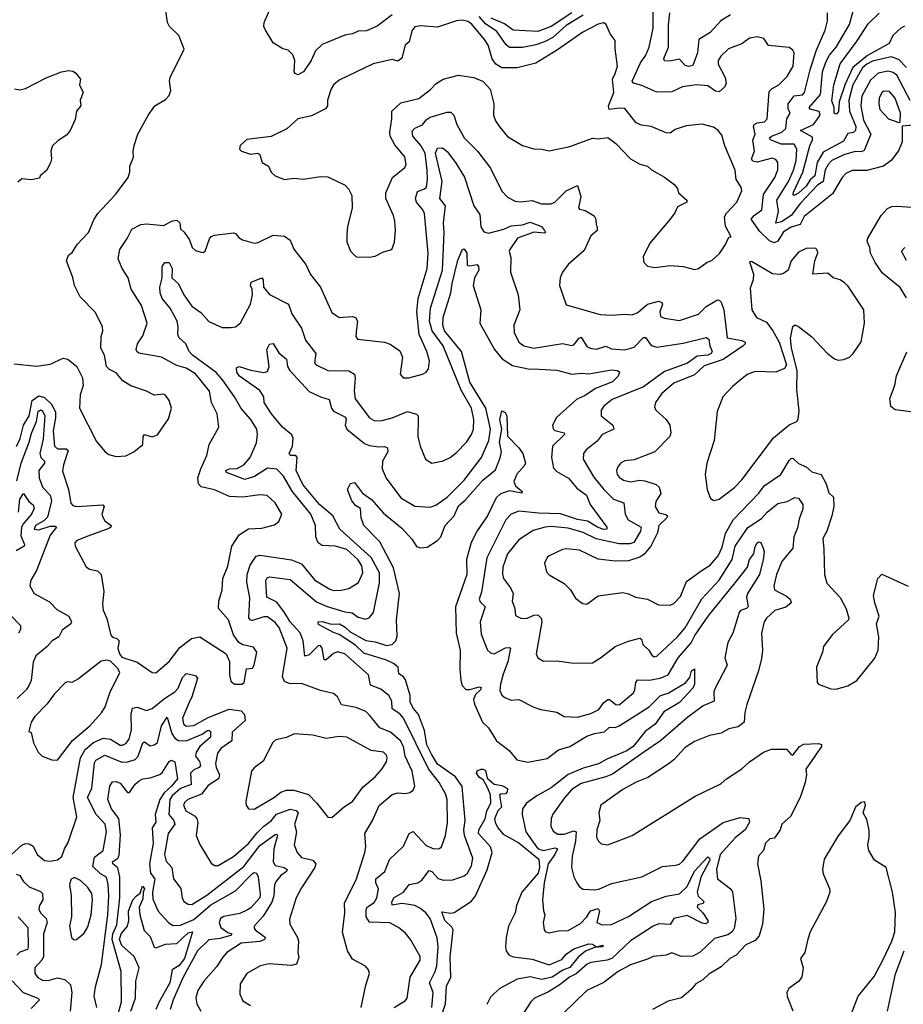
# Model space of a CAD drawing. Extents: x 1245432 to 1420865, y 606325 to 671314.
# Tile 320 of 382: x 1382554 to 1387229, y 652762 to 657970. Entities that reach past the tile are written whole.
import ezdxf

# ---------------------------------------------------------------- set-up
doc = ezdxf.new("R2010")
doc.units = 0

msp = doc.modelspace()

# ---------------------------------------------------------------- linework, layer by layer
at = {"layer": '0CON20XD'}
for points in [[(1382525, 656150), (1382645, 656137.5), (1382715, 656148.2), (1382785, 656180), (1382808.8, 656175), (1382856.9, 656135), (1382886, 656075), (1382889.2, 656035), (1382873.6, 655985), (1382870.6, 655915), (1382959.8, 655739.8), (1383005.8, 655685), (1383025, 655670.8), (1383065, 655658.8), (1383115, 655664), (1383157.5, 655685), (1383205, 655722.5), (1383206.7, 655765), (1383214, 655776), (1383255, 655762.9), (1383283.3, 655775), (1383341.3, 655858.7), (1383358, 655915), (1383345.6, 655955.6), (1383325, 655983.8), (1383315, 655988.8), (1383265, 655984), (1383225, 656005.6), (1383142.9, 656032.9), (1383099.5, 656059.5), (1383065, 656102.5), (1383029.1, 656119.1), (1383014, 656135), (1383002.5, 656195), (1382983, 656233), (1382986, 656295), (1382994.3, 656325), (1382991.4, 656345), (1382955, 656421.2), (1382874.3, 656504.3), (1382844, 656565), (1382835.7, 656605.7), (1382802.5, 656695), (1382812.9, 656725), (1382831.1, 656738.9), (1382858.9, 656781.1), (1382917.8, 656845), (1382948.8, 656915), (1382966.7, 656945), (1383061.2, 657045), (1383127.5, 657135), (1383136.7, 657165), (1383137.5, 657195), (1383156.4, 657243.6), (1383153.8, 657275), (1383160, 657305), (1383180, 657365), (1383235, 657466.7), (1383268.8, 657515), (1383325, 657548), (1383345, 657570), (1383354.2, 657595.8), (1383347.1, 657645), (1383350, 657665), (1383423.8, 657815), (1383396.1, 657886.1), (1383346.7, 657935), (1383336.2, 657955), (1383320, 658065)], [(1384525, 657996.5), (1384444.5, 657935.5), (1384388.1, 657911.9), (1384345, 657910.4), (1384314.5, 657895.5), (1384275, 657889.1), (1384155, 657838.2), (1384118.8, 657805), (1384096, 657755), (1384055.2, 657694.8), (1384025, 657678.6), (1384011.2, 657685), (1384005.8, 657695), (1384010.4, 657755), (1383998.5, 657785), (1383975, 657808.9), (1383946.7, 657816.7), (1383895, 657848), (1383854.4, 657914.4), (1383846.2, 657935), (1383847.5, 657955), (1383876.9, 658025)], [(1385535.1, 657994.9), (1385445, 657939.9), (1385375, 657876.3), (1385335, 657854.1), (1385285, 657836.7), (1385215, 657823.8), (1385145, 657822.8), (1385128.1, 657838.1), (1385078.5, 657908.5), (1385019.1, 657949.1), (1384985, 657987.3)], [(1385475, 658007.1), (1385365, 657934.9), (1385295, 657907.7), (1385165, 657915.2), (1385118.5, 657948.5), (1385049.1, 657979.1)], [(1387285, 657411.8), (1387222.3, 657407.7), (1387222.9, 657325), (1387203.3, 657276.8), (1387164.5, 657225), (1387123.8, 657195), (1387036.7, 657173.3), (1386957.4, 657172.6), (1386925, 657157.3), (1386905.4, 657135), (1386855, 657048.9), (1386705, 656928.9), (1386683.2, 656886.8), (1386635, 656873), (1386595, 656847.5), (1386565, 656798), (1386545, 656790.5), (1386521.2, 656801.2), (1386470.5, 656850.5), (1386424.6, 656915), (1386440.4, 656935), (1386479.7, 656965), (1386489.2, 657045), (1386550, 657135), (1386565, 657176.7), (1386564.6, 657214.6), (1386555, 657230), (1386535, 657237.1), (1386456.5, 657216.5), (1386432.2, 657222.2), (1386426.1, 657235), (1386442, 657275), (1386433.4, 657333.4), (1386444.4, 657365), (1386436, 657405), (1386439.6, 657415), (1386456, 657424), (1386495, 657429.6), (1386509.2, 657445), (1386519.4, 657590.6), (1386535, 657605.9), (1386571.1, 657625), (1386615, 657670.6), (1386645.4, 657725), (1386650.8, 657795), (1386645, 657808.8), (1386625, 657822.5), (1386515, 657834.2), (1386490.3, 657870.3), (1386455, 657878.9), (1386415, 657871.9), (1386375, 657842.2), (1386304.7, 657815.3), (1386263.3, 657776.7), (1386250, 657755), (1386249.6, 657735), (1386286.7, 657665), (1386292, 657635), (1386284.5, 657615), (1386255, 657588.2), (1386235, 657592.1), (1386195, 657620), (1386135, 657625.8), (1386061.2, 657615), (1386005, 657589.2), (1385925, 657587.7), (1385845, 657622.6), (1385800.8, 657635), (1385794.8, 657645.2), (1385838.1, 657741.9), (1385866.8, 657783.2), (1385884.7, 657825), (1385905.8, 657925), (1385905.3, 658034.7)], [(1386315, 657996.3), (1386263.9, 657965), (1386207.8, 657902.2), (1386147.3, 657865), (1386140, 657795), (1386115, 657727.8), (1386095, 657723.2), (1386075, 657727.5), (1386045, 657761.1), (1385991.4, 657751.4), (1385965, 657752.2), (1385961.1, 657765), (1385986.9, 657825), (1385986.2, 657943.9), (1385993.1, 658006.9)], [(1386618.9, 657498.9), (1386619.2, 657525), (1386652.3, 657567.7), (1386695, 657573.2), (1386706.3, 657585), (1386735.6, 657705), (1386768.1, 657805), (1386815.8, 657915), (1386828.2, 657965), (1386827.2, 658007.2)], [(1387245, 657717.1), (1387205, 657759.8), (1387165, 657773.1), (1387065, 657751.6), (1387035, 657735.6), (1387012.9, 657715), (1386961.8, 657625), (1386941.3, 657545), (1386945, 657487.1), (1386976.9, 657405), (1386975.7, 657384.3), (1386965, 657373.8), (1386935, 657368.9), (1386912.3, 657327.7), (1386805, 657270.3), (1386773.8, 657215), (1386760.4, 657145), (1386736.7, 657123.2), (1386715, 657089.2), (1386675, 657052.2), (1386650.5, 657040.5), (1386645.6, 657045.6), (1386648.2, 657058.2), (1386696.7, 657163.3), (1386733.9, 657303.9), (1386748.5, 657335), (1386748.6, 657348.6), (1386685.8, 657385), (1386752.9, 657415), (1386789.4, 657465), (1386784.5, 657485), (1386736.7, 657496.8), (1386730, 657505), (1386790.9, 657575), (1386801.6, 657695), (1386818.3, 657745), (1386837.9, 657782.1), (1386873.4, 657825), (1386943.8, 657945), (1386969.6, 658035)], [(1387235, 657936.6), (1387215, 657925.2), (1387173.4, 657886.6), (1387153.8, 657845), (1387038.9, 657781.1), (1386962.4, 657717.6), (1386921.1, 657628.9), (1386890.2, 657535), (1386885.2, 657484.8), (1386875, 657470), (1386863.1, 657475), (1386862.8, 657505), (1386851.5, 657541.5), (1386861.5, 657625), (1386895, 657736.4), (1386985, 657858.2), (1387042.1, 657947.9), (1387100.7, 658005)], [(1386125, 656649.4), (1386145, 656654.4), (1386191.7, 656688.3), (1386215, 656695.8), (1386256.3, 656733.7), (1386288.3, 656781.7), (1386305, 656820), (1386317.5, 656822.5), (1386287.9, 656877.9), (1386282.4, 656927.6), (1386292.7, 656947.3), (1386348.1, 657005), (1386374.4, 657065), (1386371.4, 657085), (1386345.3, 657125.3), (1386339.1, 657175), (1386285, 657302.5), (1386269.1, 657359.1), (1386250, 657385), (1386225, 657402.5), (1386165, 657418.1), (1386080.9, 657409.1), (1386021.4, 657388.6), (1385995, 657370.8), (1385975, 657371.4), (1385895, 657405.6), (1385843.2, 657413.2), (1385815, 657424.3), (1385755, 657500), (1385725, 657502.3), (1385672.5, 657495), (1385670, 657515), (1385697, 657585), (1385690.3, 657655), (1385705, 657685.8), (1385716.7, 657725), (1385703.9, 657816.1), (1385705, 657860), (1385678.8, 657895), (1385656.2, 657945), (1385642.9, 657952.9), (1385615, 657947.5), (1385534.2, 657905), (1385399.1, 657810.9), (1385285, 657740.3), (1385186.7, 657715), (1385105, 657716), (1385073.5, 657735), (1385053.3, 657763.3), (1385031.8, 657835), (1385013.8, 657865), (1384945, 657947.6), (1384925, 657961.1), (1384895, 657967.8), (1384864.2, 657965), (1384765, 657930.5), (1384675, 657938.2), (1384645, 657931.9), (1384628, 657912), (1384615, 657853.8), (1384594, 657835), (1384575, 657767.5), (1384555, 657751.2), (1384525, 657760), (1384425, 657736.4), (1384245, 657650), (1384215, 657625.5), (1384201.3, 657605), (1384182.2, 657545), (1384182.5, 657515), (1384171.7, 657498.3), (1384097.4, 657462.6), (1384025, 657445.7), (1383966.6, 657393.4), (1383885, 657352), (1383755, 657336.7), (1383720, 657305), (1383716.7, 657285), (1383727.5, 657275), (1383775, 657258.6), (1383813.6, 657263.6), (1383825, 657257.5), (1383837.5, 657215), (1383871.2, 657195), (1383885, 657163.3), (1383905, 657143.8), (1383955, 657125.8), (1384005, 657132.5), (1384055, 657127.1), (1384145, 657140), (1384185, 657138.6), (1384275.4, 657095.4), (1384294.2, 657075), (1384311.1, 657041.1), (1384313.3, 656975), (1384288.5, 656875), (1384284.4, 656834.4), (1384285.7, 656795), (1384305, 656746.7), (1384335, 656716.7), (1384405, 656713.8), (1384435, 656718.8), (1384478.3, 656741.7), (1384522.5, 656755), (1384537.3, 656792.7), (1384541.9, 656855), (1384538.1, 656905), (1384531.9, 656935), (1384492, 657025), (1384491.2, 657055), (1384525.6, 657135), (1384592.1, 657187.9), (1384598.1, 657205), (1384592.5, 657245), (1384538.1, 657308.1), (1384514.5, 657355), (1384511.5, 657375), (1384523.6, 657445), (1384523.7, 657486.3), (1384570.1, 657529.9), (1384665, 657552.7), (1384728.1, 657601.9), (1384756.9, 657633.1), (1384793.8, 657656.2), (1384875, 657677.1), (1384955, 657664.4), (1385004.5, 657644.5), (1385042.7, 657602.7), (1385062.2, 657525), (1385060, 657465), (1385071.5, 657435), (1385095, 657401.4), (1385135, 657353.1), (1385215, 657305.6), (1385275, 657288), (1385316.1, 657286.1), (1385355, 657276.2), (1385465, 657299.6), (1385585, 657343.8), (1385615, 657340), (1385665, 657346.5), (1385708, 657315), (1385785, 657234), (1385835, 657206.7), (1385875, 657196.2), (1385895.8, 657175.8), (1385965, 657137.5), (1386015, 657100.8), (1386035, 657076.7), (1386040, 657055), (1386082.9, 657015), (1386084.2, 657005), (1386035, 656981.2), (1386020.9, 656949.1), (1385996, 656915), (1385887.5, 656787.5), (1385852.5, 656715), (1385855.8, 656685.8), (1385875, 656666.2), (1385915, 656660), (1385995, 656670.6), (1386065, 656664.3), (1386125, 656649.4)], [(1382527.5, 657605), (1382555, 657600), (1382585, 657605.8), (1382695, 657662.9), (1382775, 657694), (1382815, 657700.8), (1382835, 657698), (1382849.7, 657689.7), (1382876.7, 657655), (1382870, 657625), (1382890, 657585), (1382873.3, 657545), (1382877.5, 657515), (1382854.4, 657485.6), (1382847, 657443), (1382821.2, 657385), (1382801.2, 657358.8), (1382758.1, 657331.9), (1382727.3, 657302.7), (1382719.2, 657275), (1382722.5, 657235), (1382716.6, 657213.4), (1382696.6, 657173.4), (1382662.5, 657145), (1382658.3, 657131.7), (1382615, 657123.3), (1382565, 657128), (1382545, 657111.2)], [(1387265, 657543.5), (1387195, 657677.5), (1387175, 657690.5), (1387147.5, 657697.5), (1387095, 657687.1), (1387055, 657650.4), (1387010, 657565), (1387004.2, 657515), (1387019, 657439), (1387057.1, 657365), (1387021.3, 657278.7), (1387005, 657272), (1386975, 657272.9), (1386915, 657255.8), (1386850.3, 657225), (1386830.5, 657205), (1386815, 657175.5), (1386804.4, 657115), (1386775, 657094.8), (1386685, 656999.7), (1386635.7, 656934.3), (1386585, 656900.2), (1386555, 656894.1), (1386568.8, 656955), (1386559.8, 657015), (1386621.2, 657115), (1386647.9, 657175), (1386662.4, 657225), (1386665.9, 657285), (1386652.3, 657312.3), (1386582.7, 657312.7), (1386526.7, 657335), (1386520.4, 657345), (1386531.8, 657355), (1386586.3, 657375), (1386606.6, 657395), (1386612.7, 657445), (1386630.3, 657475), (1386618.9, 657498.9)], [(1387205, 657426.2), (1387211.7, 657428.3), (1387214, 657475), (1387186.4, 657555), (1387155, 657589.6), (1387125, 657592.7), (1387114.7, 657585), (1387101.8, 657555), (1387098.8, 657525), (1387105.3, 657495.3), (1387150, 657445), (1387205, 657426.2)], [(1382537.3, 655712.7), (1382556.6, 655755), (1382574, 655825), (1382603.9, 655875), (1382620.7, 655955), (1382655, 655981.2), (1382685, 655972.4), (1382725, 655934.6), (1382743, 655895), (1382744.4, 655865), (1382731.2, 655795), (1382739.1, 655715), (1382755, 655700.8), (1382800.7, 655700.7), (1382811.3, 655691.3), (1382785.3, 655615), (1382781.2, 655581.2), (1382812, 655485), (1382825, 655412.2), (1382835, 655399.6), (1382855, 655394.7), (1382994.4, 655404.4), (1383000.6, 655395), (1382989.5, 655355), (1382991.4, 655341.4), (1383005, 655320), (1383038.2, 655295), (1383035.5, 655285), (1383025, 655279.6), (1382915, 655237.6), (1382855.6, 655215), (1382846.7, 655203.3), (1382847.1, 655185), (1382906.2, 655076.2), (1382924.2, 655064.2), (1382965, 655054.4), (1382984.7, 655034.7), (1382998.9, 654945), (1382992.1, 654882.1), (1382995, 654847.5), (1383015, 654803.3), (1383036.2, 654715), (1383045, 654703.3), (1383067.7, 654697.7), (1383080, 654685), (1383072.5, 654645), (1383082.2, 654615), (1383095, 654598.1), (1383175, 654571.1), (1383255, 654517.1), (1383275, 654514.4), (1383345, 654574.6), (1383401.5, 654648.5), (1383463.6, 654696.4), (1383506.7, 654705), (1383646.6, 654616.6), (1383664.5, 654575.5), (1383664, 654505), (1383670.5, 654470.5), (1383690, 654455), (1383730, 654455), (1383742.5, 654465), (1383754.2, 654535.8), (1383785, 654540), (1383794.2, 654555.8), (1383808.6, 654625), (1383791.2, 654651.2), (1383735, 654662.5), (1383712.9, 654675), (1383685.6, 654715.6), (1383659.5, 654795), (1383606, 654855), (1383607.6, 654895), (1383626.2, 654955), (1383629.6, 655015), (1383655, 655078.8), (1383676.2, 655185), (1383714.7, 655245.3), (1383765, 655276.2), (1383835, 655280), (1383902.6, 655297.4), (1383924.5, 655315.5), (1383940.6, 655355), (1383906.5, 655415), (1383862.8, 655452.8), (1383825, 655457.3), (1383735.4, 655444.6), (1383665, 655448.2), (1383585, 655483.3), (1383515, 655498.5), (1383499.5, 655515), (1383497.3, 655547.3), (1383511.9, 655595), (1383544.5, 655665.5), (1383557.2, 655722.8), (1383607.5, 655815), (1383599.2, 655885), (1383569.6, 655945), (1383557.5, 656005), (1383485, 656096.9), (1383435, 656126.2), (1383385, 656141.1), (1383303.8, 656185), (1383185, 656206.4), (1383173.5, 656215), (1383170, 656225), (1383177.5, 656255), (1383205, 656298.6), (1383229.2, 656365), (1383197.9, 656457.9), (1383144.5, 656545), (1383127.7, 656605), (1383096.5, 656655), (1383075.5, 656705), (1383084.5, 656755), (1383123.3, 656813.3), (1383148.1, 656861.9), (1383195, 656887.6), (1383225, 656891.1), (1383315, 656882.1), (1383363.1, 656906.9), (1383385, 656910), (1383401.6, 656895), (1383405, 656863.3), (1383425, 656846.2), (1383452.9, 656805), (1383466.9, 656765), (1383485, 656750), (1383515, 656740), (1383525, 656738.8), (1383535, 656746.2), (1383558.1, 656811.9), (1383567, 656823), (1383585, 656830), (1383685, 656842.5), (1383695, 656840), (1383715.6, 656815.6), (1383733.3, 656805), (1383795, 656787.8), (1383815, 656791.4), (1383895, 656830.5), (1383954.4, 656824.4), (1383985, 656803.3), (1384005, 656756.7), (1384067.5, 656675), (1384091.8, 656621.8), (1384146, 656556), (1384205, 656422), (1384245, 656394.3), (1384315, 656400.8), (1384330, 656395), (1384340.8, 656375), (1384335.5, 656334.5), (1384332.5, 656295), (1384341.1, 656281.1), (1384483.7, 656263.7), (1384513.4, 656253.4), (1384565, 656218.8), (1384579.2, 656185), (1384566.2, 656095), (1384583.3, 656075), (1384612.5, 656075), (1384685.5, 656094.5), (1384704, 656105), (1384716.2, 656123.8), (1384721.5, 656165), (1384708.5, 656215), (1384668, 656305), (1384655.9, 656425), (1384661.5, 656495), (1384709.8, 656655), (1384715.7, 656735), (1384695.8, 656945), (1384687.6, 656965), (1384653.2, 657005), (1384648.4, 657025), (1384658, 657062), (1384695.2, 657074.8), (1384705.9, 657085), (1384712.3, 657125), (1384709, 657175), (1384699, 657265), (1384675.9, 657305), (1384633.8, 657355), (1384630.1, 657379.9), (1384645, 657397.1), (1384685.2, 657414.8), (1384705, 657440.3), (1384725, 657454.2), (1384815, 657481.3), (1384835, 657481.8), (1384850.7, 657465), (1384866.2, 657415), (1384905, 657345.6), (1384976.5, 657275), (1385045, 657184.4), (1385105, 657064), (1385135, 657030.8), (1385175, 657010), (1385205, 657006.9), (1385265, 657013.3), (1385315, 656996.5), (1385365, 656996.7), (1385385.7, 657005), (1385445, 657064.6), (1385505, 657092.5), (1385522.1, 657035), (1385510.6, 656975), (1385515, 656968), (1385545, 656961.2), (1385593, 656933), (1385602.5, 656915), (1385603.3, 656885), (1385610, 656875), (1385610, 656855), (1385575, 656827.5), (1385541.3, 656748.7), (1385456.2, 656675), (1385426, 656635), (1385413.9, 656603.9), (1385410.8, 656565), (1385445, 656462.5), (1385625, 656410.5), (1385685, 656407.8), (1385755, 656413.3), (1385795, 656408.6), (1385825, 656421.1), (1385875, 656465.9), (1385935, 656480.6), (1385951.9, 656475), (1385954.6, 656465), (1385941.5, 656425), (1385945, 656400), (1385965, 656391.5), (1386045, 656379.6), (1386145, 656412), (1386186.2, 656453.8), (1386245, 656487.9), (1386255, 656487.5), (1386265, 656475.7), (1386279, 656435), (1386296.9, 656286.9), (1386373.9, 656273.9), (1386391.9, 656265), (1386392.5, 656255), (1386381.8, 656245), (1386275, 656172.6), (1386175, 656138.6), (1386125, 656092.5), (1386015, 656047.6), (1385949.5, 655990.5), (1385917.1, 655945), (1385912.3, 655922.3), (1385918.8, 655905), (1385973.8, 655855), (1385994, 655825), (1385998.1, 655785), (1385992.9, 655765), (1385913.8, 655685), (1385805, 655642.1), (1385755, 655637.3), (1385733.1, 655625), (1385718.5, 655605), (1385712.2, 655585), (1385715.6, 655565), (1385725, 655551.1), (1385749.2, 655535), (1385785, 655526.2), (1385835, 655534.7), (1385861.2, 655531.2), (1385921.3, 655511.3), (1385937.8, 655497.8), (1385946, 655464), (1385918.8, 655421.2), (1385916.2, 655395), (1385935, 655362.1), (1385972.6, 655352.6), (1385981.5, 655345), (1385978, 655335), (1385935.9, 655295), (1385928.9, 655255), (1385894, 655186), (1385857.2, 655142.8), (1385835, 655127.9), (1385775, 655107.9), (1385705, 655106.2), (1385615, 655117.1), (1385515, 655164.4), (1385449.1, 655170.9), (1385425, 655166.9), (1385355.5, 655134.5), (1385344, 655125), (1385330, 655095), (1385340.3, 655050.3), (1385355, 655034), (1385435, 654988), (1385468, 654955), (1385495, 654910), (1385532.3, 654882.3), (1385555, 654878.8), (1385615, 654922), (1385745, 654940), (1385775, 654934), (1385812.5, 654915), (1385875, 654905.6), (1385934.5, 654874.5), (1385995, 654873.3), (1386015, 654882.9), (1386050.3, 654919.7), (1386081.4, 654998.6), (1386165, 655058.4)], [(1384361.5, 652745), (1384385, 652862.5), (1384404.3, 652925), (1384399.4, 652945), (1384383.5, 652963.5), (1384315, 653000.8), (1384288.2, 653045), (1384262.8, 653142.8), (1384274.1, 653245.9), (1384273.1, 653296.9), (1384335.9, 653425), (1384380, 653565), (1384385.3, 653595), (1384380.3, 653665), (1384421.1, 653735), (1384455.8, 653814.2), (1384525, 653872.5), (1384555, 653880.9), (1384595, 653877.5), (1384617.8, 653882.2), (1384635.8, 653894.2), (1384644.5, 653915.5), (1384630.2, 653995), (1384593.8, 654073.8), (1384584.9, 654124.9), (1384569.2, 654155), (1384515, 654202.2), (1384460, 654225), (1384405, 654292.1), (1384385, 654310.5), (1384335, 654331.8), (1384256.8, 654346.8), (1384235, 654388.8), (1384215, 654405.8), (1384145, 654421.1), (1384045, 654458.1), (1383985, 654457.1), (1383955, 654469.6), (1383944.8, 654495), (1383968.6, 654645), (1383926.9, 654755), (1383905, 654781.6), (1383865, 654811.4), (1383845, 654811), (1383785, 654792.5), (1383775, 654794.6), (1383766.2, 654806.2), (1383771.7, 654911.7), (1383755.3, 654995), (1383757.5, 655035), (1383772.7, 655085), (1383805, 655132.9), (1383825, 655137.3), (1383992.9, 655112.9), (1384045, 655092.5), (1384083.4, 655043.4), (1384116.2, 655005), (1384195, 654957.3), (1384215, 654950.3), (1384255, 654952.2), (1384295, 654961.1), (1384346.2, 654993.8), (1384370.3, 655045), (1384365, 655081.9), (1384343.3, 655115), (1384285, 655166.9), (1384225, 655184.8), (1384155, 655189.7), (1384133.7, 655203.7), (1384120.9, 655235), (1384118.6, 655295), (1384094.2, 655355), (1383995, 655475.8), (1383949.8, 655555), (1383915, 655593.4), (1383865, 655598.4), (1383796.4, 655553.6), (1383745, 655538.2), (1383647.5, 655575), (1383645.4, 655585), (1383665, 655593.8), (1383705, 655596.1), (1383740.4, 655615), (1383773.8, 655655), (1383807.4, 655732.6), (1383812.6, 655777.4), (1383808.2, 655805), (1383777.6, 655855), (1383725, 655912.9), (1383691.2, 655975), (1383627.7, 656065), (1383593.5, 656103.5), (1383469.1, 656195), (1383450.9, 656215), (1383433.6, 656255), (1383397.7, 656287.7), (1383390.8, 656305), (1383392.7, 656345), (1383386.6, 656375), (1383350.8, 656445), (1383308.3, 656495), (1383297.6, 656525), (1383294.7, 656555), (1383307.5, 656605), (1383307.3, 656665), (1383321.9, 656685), (1383345, 656686), (1383361.5, 656655), (1383359.4, 656605), (1383393.5, 656573.5), (1383421.8, 656515), (1383465.2, 656455.2), (1383511.8, 656421.8), (1383555, 656372.9), (1383625, 656342.7), (1383672.2, 656342.2), (1383695, 656346.2), (1383722.6, 656367.4), (1383775.6, 656465), (1383786.5, 656515), (1383784.5, 656545), (1383775.3, 656565), (1383778.3, 656581.7), (1383835, 656603.9), (1383842.8, 656595), (1383843.6, 656555), (1383875, 656517.1), (1383975.6, 656465), (1383994.2, 656414.2), (1384045, 656339.2), (1384065.9, 656275), (1384120.8, 656205), (1384114.5, 656155), (1384122.9, 656145), (1384185, 656114.5), (1384295, 656112), (1384325, 656095.8), (1384329.2, 656075), (1384324, 656006), (1384329.6, 655965), (1384405, 655864.4), (1384429.2, 655849.2), (1384465, 655848.2), (1384525, 655864.6), (1384605, 655898.2), (1384654.3, 655884.3), (1384662, 655875), (1384663.1, 655855), (1384660.6, 655765), (1384672.9, 655715), (1384701.2, 655645), (1384735, 655623.8), (1384795, 655636.9), (1384831.2, 655655), (1384865, 655681.1), (1384918.5, 655735), (1384944.7, 655775.3), (1384954.1, 655805), (1384957.6, 655855), (1384944.7, 655915), (1384890.1, 656010.1), (1384795.2, 656245), (1384736.1, 656325), (1384721.4, 656375), (1384727, 656445), (1384790.4, 656645), (1384800.5, 656845), (1384796.7, 656895), (1384806.7, 656985), (1384776.9, 657025), (1384788.7, 657115), (1384754.2, 657265), (1384765, 657290.8), (1384791.7, 657291.7), (1384815, 657272.8), (1384860.5, 657215), (1384907.9, 657137.9), (1384956.8, 656985), (1384989, 656939), (1384993.2, 656875), (1385008.8, 656848.8), (1385035, 656840.5), (1385115, 656862.1), (1385155, 656880.6), (1385214.1, 656885.9), (1385255, 656899.3), (1385315, 656876.7), (1385331.2, 656855), (1385336.2, 656845), (1385328.6, 656841.4), (1385275, 656846.2), (1385188.5, 656815), (1385147.8, 656755), (1385144.4, 656745), (1385152.6, 656712.6), (1385150.4, 656635), (1385191.2, 656515), (1385200.7, 656435), (1385168.9, 656355), (1385170, 656315), (1385194.4, 656265), (1385220.8, 656245), (1385275, 656232.2), (1385425, 656258.2), (1385475, 656247.6), (1385485, 656249.7), (1385513.7, 656286.3), (1385525, 656290.3), (1385555, 656241.1), (1385572.4, 656232.4), (1385605, 656228.2), (1385655, 656242.5), (1385685, 656230), (1385755, 656223.8), (1385805, 656237.7), (1385855, 656290), (1385865, 656289.4), (1385895, 656246.9), (1385925, 656237.4), (1386065, 656259.4), (1386185, 656289.5), (1386199.7, 656279.7), (1386204.8, 656244.8), (1386217.5, 656215), (1386212.7, 656205), (1386195, 656194.9), (1386138.9, 656191.1), (1386086.3, 656153.7), (1385965, 656109.2), (1385855, 656027.8), (1385689.4, 655960.6), (1385645, 655926.7), (1385630.6, 655905), (1385630.6, 655875), (1385691.5, 655825), (1385696.9, 655805), (1385635, 655776.2), (1385609.7, 655740.3), (1385551.4, 655695), (1385537.8, 655675), (1385535.4, 655645), (1385591, 655551), (1385645.1, 655485.1), (1385695, 655433.8), (1385750.6, 655415), (1385757.9, 655355), (1385773.1, 655325), (1385842, 655285), (1385839, 655265), (1385802.5, 655205), (1385782.8, 655197.2), (1385725, 655198.5), (1385603.8, 655223.8), (1385535, 655256.8), (1385455, 655281.3), (1385365, 655289.1), (1385334.8, 655285.2), (1385271.3, 655268.7), (1385195, 655218.2), (1385135.3, 655145), (1385109.3, 655075), (1385107.7, 655037.7), (1385113.5, 655015), (1385151.1, 654965), (1385164.5, 654935), (1385160, 654895), (1385174.4, 654855), (1385177.9, 654817.9), (1385205, 654804.4), (1385235, 654801.8), (1385275, 654820), (1385295, 654821.5), (1385312.7, 654805), (1385316.5, 654785), (1385285.7, 654615.7), (1385296, 654595), (1385325, 654576.2), (1385395, 654578.9), (1385485, 654566.7), (1385585, 654568.6), (1385626.2, 654593.8), (1385705, 654654.3), (1385775, 654682.9), (1385835, 654698), (1385843.8, 654693.8), (1385850, 654665), (1385883.1, 654635), (1385898.5, 654608.5), (1385910.3, 654600.3), (1385925, 654603.5), (1386035, 654705.8), (1386075, 654752.5), (1386163.3, 654906.7), (1386255, 655005.4), (1386323.3, 655115), (1386339.5, 655185), (1386406.4, 655283.6), (1386478.5, 655331.5), (1386507.9, 655365), (1386565, 655410.8), (1386615, 655421.8), (1386655, 655442.3), (1386675, 655438.9), (1386697.6, 655405), (1386696.4, 655383.6), (1386677.9, 655327.9), (1386668.3, 655281.7), (1386649.6, 655235), (1386644.6, 655175), (1386586.6, 655105), (1386557.7, 655035), (1386543.5, 654975), (1386548, 654955), (1386610.8, 654920.9), (1386629.4, 654905), (1386635.8, 654885), (1386606.7, 654863.3), (1386550, 654845), (1386505.5, 654805), (1386493.1, 654785), (1386478.2, 654725), (1386484.4, 654635), (1386478.3, 654591.7), (1386463.1, 654525), (1386401.4, 654348.6), (1386390.6, 654305), (1386387.1, 654255), (1386355, 654229.2), (1386305, 654218.6), (1386265, 654196.9), (1386204.1, 654184.1), (1386125, 654152.2), (1386075, 654120), (1386015.6, 654055), (1385985, 654031.9), (1385878, 653962), (1385815, 653937.5), (1385745, 653898.9), (1385629.2, 653815), (1385617.8, 653775), (1385622.5, 653735), (1385608.2, 653685), (1385605.6, 653645.6), (1385615.8, 653625), (1385631.1, 653611.1), (1385665, 653605.8), (1385794.6, 653655.4), (1386126.8, 653863.2), (1386262.7, 653927.3), (1386293.3, 653955), (1386375, 654006.9), (1386414.7, 654045.3), (1386489.2, 654095), (1386531.8, 654111.8), (1386610.9, 654110.9), (1386635, 654082.5), (1386645, 654080), (1386680, 654125), (1386702.8, 654137.2), (1386780.7, 654140.7), (1386796.4, 654136.4), (1386796.2, 654125), (1386712.5, 654005), (1386716.7, 653975), (1386709.2, 653935), (1386682.5, 653855), (1386631.5, 653755), (1386585.7, 653714.3), (1386577.5, 653685), (1386555, 653650.8), (1386545, 653641.2), (1386522.7, 653637.3), (1386500, 653615), (1386490, 653575), (1386462, 653545), (1386457.5, 653505), (1386475.6, 653415), (1386491.4, 653265), (1386484.5, 653185), (1386466.7, 653123.3), (1386445, 653099.2), (1386395, 653076.4), (1386345, 653021.5), (1386310.9, 653005), (1386265, 652960.9), (1386200.7, 652920.7), (1386168, 652892), (1386130.4, 652869.6), (1386105, 652838.6), (1386055, 652795.6), (1385985, 652778.1), (1385902, 652735)], [(1387245, 656499.4), (1387212.8, 656552.8), (1387118.9, 656628.9), (1387080, 656685), (1387055.6, 656735), (1387051.9, 656765), (1387036.8, 656796.8), (1387041.8, 656815), (1387111.4, 656935), (1387145, 656970.8), (1387168.5, 656981.5), (1387195, 656983.3), (1387485.3, 656964.7)], [(1384534.6, 652745), (1384595, 652781.4), (1384604.4, 652795), (1384620, 652905), (1384672.7, 652995), (1384673.5, 653015), (1384621.5, 653105), (1384595, 653138.6), (1384557.8, 653167.8), (1384512.5, 653192.5), (1384405, 653196.2), (1384386.4, 653225), (1384387.8, 653265), (1384395, 653277.6), (1384430.1, 653299.9), (1384443.5, 653325), (1384452.1, 653372.1), (1384437.5, 653405), (1384438.9, 653425), (1384485.5, 653465), (1384511.3, 653528.7), (1384585, 653599.2), (1384615, 653665.7), (1384635, 653675.7), (1384705, 653602.7), (1384745, 653584.5), (1384774.5, 653585.5), (1384785.6, 653595), (1384806.1, 653655), (1384818.3, 653721.8), (1384815.3, 653845), (1384806.9, 653875), (1384773.2, 653935), (1384716.7, 654006.7), (1384584.1, 654275), (1384565, 654298.2), (1384525.3, 654325), (1384522.3, 654365), (1384506.5, 654395), (1384465, 654429.6), (1384410.5, 654450.5), (1384398.9, 654505), (1384275, 654616), (1384235, 654625.9), (1384215, 654617.4), (1384175, 654584.6), (1384165, 654584.4), (1384153.8, 654645), (1384145, 654658.9), (1384135, 654659.5), (1384085, 654611.2), (1384062.8, 654602.8), (1384053, 654685), (1384037.5, 654727.5), (1383985.2, 654785.2), (1383954.7, 654835), (1383915, 654889.3), (1383862.3, 654915), (1383856.4, 655003.6), (1383863, 655017), (1383875, 655022.7), (1383985, 655008.6), (1384125, 654890.5), (1384175, 654867.2), (1384275, 654837.1), (1384313.1, 654833.1), (1384345, 654809.1), (1384385, 654798.9), (1384405, 654807.1), (1384425.5, 654835), (1384457.9, 654992.1), (1384458.4, 655045), (1384414.1, 655125), (1384247.7, 655275), (1384210.3, 655345), (1384140.6, 655405), (1384051.7, 655511.7), (1384017.1, 655585), (1384022.9, 655655), (1384015, 655664.2), (1383984.8, 655664.8), (1383980.4, 655675), (1383997.5, 655715), (1384000.8, 655755), (1383994.4, 655775), (1383945, 655814.4), (1383886, 655885), (1383847.5, 655945), (1383845.9, 655975), (1383825, 656009.1), (1383716.7, 656085), (1383702.9, 656105), (1383700.5, 656129.5), (1383714.5, 656135.5), (1383776.3, 656116.3), (1383845, 656104.6), (1383865, 656108.6), (1383873.6, 656135), (1383861.1, 656225), (1383875, 656254.4), (1383895, 656258.2), (1383925, 656208.6), (1383966.1, 656175), (1383970.4, 656135), (1383983.2, 656115), (1384085, 656003.9), (1384145.2, 655975.2), (1384191.5, 655961.5), (1384202.9, 655915), (1384215, 655899.1), (1384277.7, 655867.7), (1384281.9, 655855), (1384276, 655825), (1384284.7, 655805), (1384378.8, 655728.8), (1384405, 655718.4), (1384455, 655710), (1384485, 655712.5), (1384500, 655705), (1384501.8, 655685), (1384473.1, 655635), (1384472.5, 655595), (1384492.1, 655545), (1384570.3, 655440.3), (1384645, 655396.9), (1384725, 655391.8), (1384755, 655401.8), (1384815.4, 655445), (1384906.4, 655535), (1384997.2, 655655), (1385035.4, 655744.6), (1385044.8, 655805), (1385020.3, 655915), (1384935, 656053.2), (1384892.1, 656215), (1384801.7, 656325), (1384791.9, 656355), (1384794.8, 656395), (1384835.9, 656525.9), (1384841.3, 656575), (1384871.3, 656698.7), (1384895, 656753.3), (1384905, 656758.1), (1384920.3, 656735), (1384922, 656672), (1384935, 656667.5), (1384975, 656675.6), (1384982.1, 656665), (1384982.5, 656645), (1384960, 656605), (1384952.9, 656565), (1384993.8, 656435), (1384988.5, 656365), (1385066, 656225), (1385106.2, 656176.2), (1385161.6, 656141.6), (1385245, 656123.4), (1385302, 656122), (1385395, 656115.5), (1385475.5, 656095.5), (1385525, 656100.7), (1385565, 656096.9), (1385685, 656118.8), (1385716.7, 656115), (1385727.1, 656105), (1385720.6, 656085), (1385690, 656055), (1385600.7, 656019.3), (1385545, 655981.9), (1385499.3, 655960.7), (1385393.3, 655866.7), (1385373.8, 655825), (1385376.1, 655806.1), (1385385, 655796.5), (1385434, 655785), (1385435.6, 655775.6), (1385372.5, 655715), (1385367.8, 655655), (1385377.7, 655597.7), (1385395, 655579.6), (1385457.5, 655545), (1385502, 655492), (1385552.7, 655455), (1385571.8, 655405), (1385660, 655285), (1385660, 655275), (1385643.1, 655273.1), (1385611.1, 655285), (1385558.2, 655318.2), (1385505, 655326.6), (1385415, 655356), (1385299.2, 655359.2), (1385195, 655371.3), (1385155, 655355.4), (1385126, 655325), (1385026.2, 655123.8), (1384997.8, 654942.2), (1384985.5, 654905), (1384990.2, 654890.2), (1385016.7, 654865), (1384990.4, 654785), (1384995, 654720), (1385028.9, 654635), (1385045, 654620.6), (1385065, 654616.2), (1385125, 654647.4), (1385145, 654650), (1385151.2, 654645), (1385136.2, 654573.8), (1385111.1, 654508.9), (1385098, 654455), (1385095, 654421.2), (1385105, 654397.5), (1385120, 654385), (1385155, 654370.6), (1385195, 654374.3), (1385275, 654332.9), (1385310.6, 654320.6), (1385395, 654308), (1385435, 654284.2), (1385505, 654281.5), (1385575, 654299.6), (1385618.6, 654321.4), (1385645, 654357.9), (1385665, 654374.6), (1385675, 654374.6), (1385708.3, 654348.3), (1385725, 654345.4), (1385801.3, 654408.7), (1385809.1, 654425), (1385813.2, 654465), (1385822.4, 654477.6), (1385885, 654477.3), (1385943.3, 654486.7), (1385985, 654505.4), (1386038.6, 654595), (1386106.6, 654673.4), (1386126.6, 654713.4), (1386195.6, 654814.4), (1386339.4, 654990.6), (1386403.9, 655075), (1386414.8, 655115.2), (1386437.8, 655145), (1386445, 655184), (1386455, 655202.2), (1386465, 655208.1), (1386474.3, 655204.3), (1386487.5, 655175), (1386491.9, 655155), (1386487.8, 655115), (1386467.9, 655035), (1386404.4, 654935), (1386399.6, 654915), (1386408.2, 654865), (1386398.5, 654855), (1386367.9, 654845), (1386359.6, 654835), (1386326.6, 654725), (1386300, 654675), (1386285.4, 654595), (1386297.1, 654555), (1386232.9, 654435), (1386226.9, 654415), (1386228.1, 654365), (1386169.2, 654340.8), (1386088.5, 654281.5), (1385945, 654155.7), (1385861.1, 654098.9)], [(1386226.1, 655426.1), (1386255, 655434), (1386335, 655495.6), (1386374.1, 655535.9), (1386541.3, 655758.7), (1386625, 655826.5), (1386665, 655844.4), (1386673.4, 655856.6), (1386678.2, 655901.8), (1386665.6, 656014.4), (1386667.5, 656112.5), (1386638, 656235), (1386632, 656285), (1386645, 656347.5), (1386655, 656356.2), (1386675, 656348), (1386745, 656292), (1386828, 656205), (1386865, 656176), (1386885, 656169.2), (1386915, 656172.9), (1386944.5, 656185.5), (1386964.2, 656205), (1387005, 656266.7), (1387024.2, 656364.2), (1387020, 656435), (1386935, 656562.5), (1386918.3, 656578.3), (1386893.9, 656593.9), (1386857.5, 656605), (1386829.6, 656629.6), (1386750, 656625), (1386761.2, 656695), (1386776.4, 656736.4), (1386773.6, 656753.6), (1386765, 656762.5), (1386715, 656760.8), (1386675, 656740.8), (1386636.2, 656695), (1386619.2, 656645), (1386595, 656626.9), (1386577.6, 656622.4), (1386536.4, 656626.4), (1386425, 656691.2), (1386415, 656690), (1386435.9, 656624.1), (1386434.2, 656595), (1386419.1, 656550.9), (1386426.9, 656435), (1386452, 656395), (1386505, 656370), (1386539.4, 656325), (1386571.8, 656265), (1386610, 656145), (1386600, 656125), (1386555, 656105.8), (1386445, 656110), (1386403, 656093), (1386325, 656030.8), (1386274.3, 655975), (1386243.2, 655896.8), (1386228, 655745), (1386189.2, 655625), (1386180, 655565), (1386192, 655485), (1386208, 655438), (1386226.1, 655426.1)], [(1387245, 656697.1), (1387220, 656745), (1387236.2, 656765)], [(1387365, 655883.3), (1387185, 655906), (1387162, 655925), (1387156.7, 655965), (1387183.4, 656036.6), (1387192.8, 656087.2), (1387247.4, 656212.6)], [(1382538.6, 655531.4), (1382561.9, 655625), (1382604.9, 655735.1), (1382616.6, 655783.4), (1382643.6, 655845), (1382651.7, 655898.3), (1382665, 655906.7), (1382675, 655901), (1382687.5, 655875), (1382678.7, 655751.3), (1382661.5, 655675), (1382665.2, 655655.2), (1382684.7, 655635), (1382686, 655625), (1382654.8, 655585), (1382657, 655545), (1382676.5, 655496.5), (1382715.7, 655455.7), (1382723.3, 655425), (1382700.8, 655339.2), (1382681.5, 655318.5), (1382637.5, 655295), (1382630.6, 655275), (1382655, 655271.8), (1382715, 655291.5), (1382741.4, 655291.4), (1382749.2, 655285), (1382716, 655244), (1382643.6, 655056.4), (1382613.3, 655005), (1382608.2, 654975), (1382630, 654935), (1382711.7, 654891.7), (1382749.9, 654849.9), (1382815, 654815.5), (1382828.1, 654785), (1382825, 654774.2), (1382779.2, 654740.8), (1382761.4, 654705), (1382725.3, 654684.7), (1382699.5, 654655), (1382638.9, 654605), (1382625, 654572.5), (1382615.4, 654475), (1382605, 654450.6), (1382587.9, 654425), (1382541, 654379)], [(1384733.9, 652745), (1384741.8, 652825), (1384721.9, 652875), (1384752.4, 652935), (1384760.4, 652965), (1384768.1, 653065), (1384763.5, 653113.5), (1384725.7, 653215), (1384702.6, 653245), (1384675, 653267.8), (1384645, 653284), (1384601.8, 653291.8), (1384575, 653294.2), (1384525.5, 653285.5), (1384523.6, 653303.6), (1384535, 653326.2), (1384585, 653355.8), (1384614.8, 653395.2), (1384660.8, 653405), (1384682.2, 653417.8), (1384721.1, 653468.9), (1384735, 653464.5), (1384767.8, 653427.8), (1384795, 653418), (1384845, 653420.4), (1384905, 653441.1), (1384923.8, 653455), (1384944.1, 653495), (1384950.9, 653535), (1384907.1, 653655), (1384904.5, 653685), (1384910.6, 653735), (1384895, 653914.4), (1384860.3, 653965), (1384765, 654033), (1384732.3, 654085), (1384708.8, 654135), (1384695, 654210.5), (1384664.4, 654295), (1384636.8, 654326.8), (1384619.6, 654359.6), (1384619.5, 654395), (1384595, 654477.5), (1384584.3, 654494.3), (1384560.8, 654510.7), (1384556.6, 654545), (1384532.5, 654565), (1384495, 654583), (1384375, 654618.9), (1384331.5, 654661.5), (1384245, 654718.4), (1384215, 654727.9), (1384135, 654771.2), (1384133.3, 654785), (1384155, 654786.4), (1384202.2, 654772.2), (1384246, 654775), (1384276.1, 654756.1), (1384301.8, 654731.8), (1384385, 654686.3), (1384435, 654679), (1384495, 654660), (1384524.7, 654665.3), (1384544.5, 654685), (1384550.9, 654709.1), (1384547, 654795), (1384564.1, 654935), (1384531.3, 655071.3), (1384458.7, 655208.7), (1384375.5, 655295), (1384360.9, 655335), (1384356.7, 655385), (1384330.7, 655400.7), (1384310.6, 655425), (1384289.2, 655485), (1384303.7, 655516.3), (1384325, 655522.5), (1384367.5, 655465), (1384415, 655431.4), (1384479.5, 655359.5), (1384575, 655279.7), (1384629.9, 655219.9), (1384653.8, 655183.8), (1384675, 655176.2), (1384709.2, 655180.8), (1384765.2, 655214.8), (1384781.3, 655235), (1384805.3, 655295), (1384853.4, 655346.6), (1384875, 655399.1), (1384910.9, 655429.1), (1385005, 655534.5), (1385070.8, 655589.2), (1385096.7, 655653.3), (1385103.2, 655685), (1385092.2, 655735), (1385104, 655805), (1385093.8, 655855), (1385105, 655902), (1385122, 655892), (1385130.8, 655875), (1385135, 655766.7), (1385195, 655705.8), (1385216.7, 655675), (1385229.4, 655625), (1385225, 655611.2), (1385183.5, 655566.5), (1385167.8, 655527.8), (1385176.5, 655505), (1385211.9, 655475), (1385210, 655465), (1385145, 655478.2), (1385097.6, 655462.4), (1385075, 655441.5), (1385028.4, 655345), (1384973.9, 655266.1), (1384942.7, 655205), (1384917.8, 655115), (1384920.2, 655035), (1384859.7, 654865), (1384863.4, 654725), (1384884.3, 654635), (1384882.2, 654535), (1384887.4, 654475), (1384895, 654448.5), (1384915, 654427.2), (1384935, 654426.8), (1384985, 654442), (1384995, 654438), (1384992.5, 654425), (1384965, 654400), (1384955.8, 654375), (1384960.3, 654350.3), (1385002.1, 654255), (1385034, 654224), (1385076.7, 654155), (1385143.6, 654103.6), (1385184.7, 654054.7), (1385242.3, 654042.3), (1385345, 654062.1), (1385405, 654108.1), (1385465, 654126.1), (1385555, 654181), (1385595, 654194.8), (1385647.4, 654202.6), (1385675, 654228.1), (1385705, 654226.8), (1385725, 654234.8), (1385883.9, 654335), (1385945, 654394.6), (1385985, 654408.5), (1386077.3, 654462.7), (1386098.8, 654491.2), (1386108.8, 654525), (1386125, 654536.7), (1386124.6, 654455), (1386115.5, 654435), (1386045, 654358.5), (1385961.6, 654308.4), (1385916.7, 654243.2), (1385863.3, 654205), (1385799.2, 654125), (1385766.9, 654103.1), (1385660.9, 654059.1), (1385616.7, 654033.3), (1385535, 654011.3), (1385455, 653978), (1385365, 653906.7), (1385290, 653865), (1385235, 653825.4), (1385213.8, 653795), (1385213.3, 653765), (1385231.9, 653675), (1385288.3, 653595), (1385302.6, 653582.6), (1385325, 653576.1), (1385385, 653589.2), (1385400, 653585), (1385385.7, 653554.3), (1385349.5, 653505), (1385328.2, 653405), (1385319.2, 653315), (1385324.5, 653255.5), (1385331.8, 653235), (1385324.4, 653195), (1385328.8, 653155), (1385335.9, 653145.9), (1385355, 653139.2), (1385405, 653150), (1385455, 653152.7), (1385521, 653189), (1385555.2, 653225), (1385574.3, 653255.7), (1385615, 653267.9), (1385620.8, 653255), (1385607.1, 653195), (1385635, 653181.6), (1385685, 653184.7), (1385774.5, 653225.5), (1385896.5, 653305), (1385975, 653333.6), (1386045, 653346.9), (1386085, 653384.6), (1386124.1, 653465.9), (1386195, 653541.6), (1386204.1, 653535), (1386205, 653523.9), (1386158.5, 653435), (1386138.9, 653355), (1386144.1, 653334.1), (1386173.8, 653305), (1386170, 653295), (1386142.2, 653287.8), (1386138.9, 653275), (1386168.4, 653245), (1386194.6, 653205), (1386194.6, 653195), (1386182.2, 653187.8), (1386165, 653190.2), (1386085, 653231.4), (1386014.9, 653215.1), (1385995, 653184.6), (1385965, 653185.9), (1385935, 653186.8), (1385905.3, 653175), (1385785, 653098), (1385686.2, 653005), (1385662.5, 652995), (1385575, 652982.4), (1385555.5, 652974.5), (1385497.5, 652922.5), (1385462, 652905), (1385413.5, 652866.5), (1385351.5, 652828.5), (1385277.1, 652795), (1385257.5, 652775), (1385207.8, 652695)], [(1386165, 655058.4), (1386207.9, 655085), (1386250, 655135), (1386270.3, 655179.7), (1386288.2, 655251.8), (1386328, 655325), (1386465.2, 655464.8), (1386493.2, 655505), (1386581.1, 655565), (1386625, 655639.2), (1386635, 655649.4), (1386645, 655650), (1386675, 655622.9), (1386714.8, 655604.8), (1386745, 655579.2), (1386795, 655564.3), (1386820.7, 655515), (1386835, 655466.7), (1386858.8, 655445), (1386860.8, 655395), (1386851.4, 655345), (1386824.3, 655265), (1386802.3, 655225), (1386808.9, 655168.9), (1386811.1, 655035), (1386825, 654990), (1386894.3, 654914.3), (1386926.7, 654853.3), (1386941.2, 654805), (1386938.8, 654795), (1386853, 654717), (1386806, 654655), (1386800.8, 654625), (1386770, 654545), (1386773.9, 654463.9), (1386780, 654455), (1386845, 654431.2), (1386871.7, 654428.3), (1386935, 654446.2), (1386983.3, 654475), (1387077.5, 654592.5), (1387096.2, 654635), (1387099.2, 654705), (1387086.2, 654775), (1387100.8, 654815), (1387078, 654885), (1387072, 654925), (1387093.3, 655015), (1387115, 655037.5), (1387255, 654973.8)], [(1382548, 655365), (1382555, 655434.4), (1382575, 655463.1), (1382602.1, 655422.1), (1382625, 655404.4), (1382630, 655385), (1382617.5, 655355), (1382574, 655306), (1382564, 655285), (1382559.8, 655239.8), (1382579.1, 655195), (1382577.1, 655185), (1382535, 655160)], [(1382505, 654820.4), (1382557.8, 654765), (1382559.1, 654745), (1382547.3, 654725)], [(1382755, 654052.7), (1382833.5, 654156.5), (1382925, 654235.4), (1382986.3, 654303.7), (1383005.5, 654335), (1383032.3, 654415), (1383083.6, 654515), (1383075, 654535.7), (1383035, 654576.9), (1383015, 654583.1), (1382985, 654576.7), (1382865, 654484.2), (1382830, 654465), (1382805, 654467.5), (1382795, 654462.5), (1382738, 654405), (1382699.1, 654350.9), (1382634, 654285), (1382614, 654255), (1382603.3, 654205), (1382615, 654200), (1382626.7, 654145), (1382652.5, 654095), (1382673.8, 654075), (1382725, 654055.4), (1382755, 654052.7)], [(1382435, 653487.5), (1382565, 653603.1), (1382585, 653613.1), (1382605, 653610.8), (1382625, 653597.5), (1382646.9, 653555), (1382685, 653522.2), (1382715, 653519.4), (1382755, 653526), (1382776.6, 653543.4), (1382791.1, 653585), (1382811.4, 653618.6), (1382856.9, 653753.1), (1382836.2, 653855), (1382876.5, 654065), (1382900.8, 654109.2), (1382945, 654147.4), (1382995, 654170.5), (1383035, 654164.2), (1383085, 654133.4), (1383098.1, 654131.9), (1383115, 654140.8), (1383132.7, 654165), (1383146.1, 654215), (1383143.4, 654296.6), (1383151.5, 654328.5), (1383175, 654334), (1383225, 654316.8), (1383255, 654326.2), (1383320.5, 654379.5), (1383375.8, 654415), (1383392.1, 654435), (1383415, 654490.6), (1383435, 654511.9), (1383485, 654500.6), (1383494.4, 654485), (1383465, 654387.5), (1383448.9, 654355), (1383415.9, 654275), (1383420.4, 654245), (1383435, 654232.5), (1383475, 654236.8), (1383551.5, 654278.5), (1383662.2, 654322.2), (1383725, 654314.2), (1383743.7, 654295), (1383746.2, 654263.8), (1383678.9, 654201.1), (1383676.5, 654155), (1383619.1, 654115), (1383600.5, 654089.5), (1383590.3, 654035), (1383593.1, 654015), (1383611.7, 653975), (1383605.8, 653955), (1383551.3, 653918.7), (1383515.9, 653874.1), (1383444.5, 653845), (1383428.2, 653831.8), (1383420.3, 653815), (1383433.8, 653785), (1383479, 653759), (1383491.8, 653745), (1383495.8, 653724.2), (1383488.1, 653655), (1383506.6, 653606.6), (1383567.9, 653507.9), (1383585, 653495.7), (1383605, 653496.9), (1383685.9, 653544.1)], [(1382950.8, 653539.3), (1382996.5, 653575), (1383013.8, 653675), (1383006.8, 653715), (1382958.6, 653765), (1382912.7, 653855), (1382936.4, 653905), (1382950.3, 654039.7), (1382957.2, 654052.8), (1383005, 654079), (1383095, 654042.9), (1383126.3, 654043.7), (1383165, 654056.8), (1383180.6, 654075), (1383205, 654145.6), (1383215, 654151.1), (1383245, 654128.5), (1383265, 654133.6), (1383282.5, 654147.5), (1383305, 654235.6), (1383335, 654280), (1383358.3, 654195), (1383375, 654170.4), (1383395, 654156.8), (1383435, 654155.7), (1383519.1, 654190.9), (1383545, 654208.8), (1383555, 654211.4), (1383563.2, 654205), (1383564.3, 654175), (1383507, 654125), (1383487.3, 654095), (1383484.1, 654074.1), (1383506.1, 654046.1), (1383510, 654025), (1383503.9, 654015), (1383475, 654003), (1383457.8, 653985), (1383461.6, 653925), (1383405, 653903.9), (1383360.5, 653865), (1383348.4, 653845), (1383343.3, 653765), (1383369.2, 653735), (1383374.8, 653715), (1383340.5, 653665), (1383321, 653555), (1383328.2, 653518.2), (1383358.7, 653485), (1383367.8, 653425), (1383406.5, 653375), (1383412.9, 653325), (1383423.3, 653305), (1383445, 653290.8), (1383465, 653290), (1383545, 653338.8), (1383739.4, 653490.6), (1383825, 653601), (1383905, 653660), (1383915, 653662.5), (1383918, 653655), (1383898.7, 653585), (1383896.7, 653545), (1383895.3, 653515), (1383905, 653496.8), (1383952.5, 653485), (1383968.8, 653475), (1383965.4, 653465), (1383935, 653443), (1383912, 653415), (1383903, 653395), (1383899.4, 653335), (1383888.7, 653301.3), (1383842.7, 653227.3), (1383795.5, 653175), (1383793.9, 653165), (1383800.8, 653155), (1383854.6, 653115), (1383850, 653105), (1383825, 653093.8), (1383725.2, 653084.8), (1383650, 653035), (1383628, 653012), (1383595, 652960.9), (1383527.7, 652885), (1383497.1, 652835), (1383485.6, 652795.6), (1383490.6, 652765), (1383512.9, 652725)], [(1384205, 653750), (1384271.8, 653808.2), (1384315.3, 653834.7), (1384370.1, 653909.9), (1384435, 653964.4), (1384470, 654005), (1384494.4, 654045), (1384498.9, 654065), (1384495, 654080), (1384479.2, 654095), (1384414.3, 654104.3), (1384284.6, 654174.6), (1384245, 654177.7), (1384175, 654168.5), (1384105, 654185.6), (1384007, 654193), (1383965, 654173.8), (1383908.9, 654161.1), (1383893.1, 654146.9), (1383841.4, 654048.6), (1383795, 654012.9), (1383781.1, 653995), (1383750, 653835), (1383752, 653815), (1383765, 653796.2), (1383795, 653793.3), (1383902.8, 653857.2), (1383935, 653884.1), (1383965.8, 653894.2), (1384005, 653894.2), (1384081.3, 653871.3), (1384126.9, 653825), (1384185, 653751.2), (1384205, 653750)], [(1385861.1, 654098.9), (1385690.1, 653979.9), (1385655, 653964.8), (1385525, 653929), (1385475, 653897.5), (1385436.1, 653853.9), (1385375, 653768.1), (1385366, 653744), (1385364.7, 653704.7), (1385377.3, 653677.3), (1385401.4, 653661.4), (1385435, 653661.7), (1385485, 653680), (1385498.1, 653675), (1385494.5, 653625), (1385476.3, 653545), (1385473.8, 653485), (1385485, 653436.7), (1385501.4, 653405), (1385515, 653384), (1385535, 653370.6), (1385595, 653366.9), (1385618.7, 653371.3), (1385685, 653400.9), (1385845, 653435.6), (1385955, 653490), (1386025, 653498.6), (1386045, 653503.1), (1386065, 653520.5), (1386153.2, 653636.8), (1386275, 653723.2), (1386365, 653749.6), (1386410.8, 653745), (1386414.5, 653725), (1386392.5, 653685), (1386341.3, 653645), (1386259.8, 653555), (1386240.7, 653475), (1386246.5, 653425), (1386312.2, 653375), (1386325, 653356.2), (1386342.7, 653215), (1386334.3, 653165), (1386325, 653146.5), (1386300.5, 653129.5), (1386229.3, 653110.7), (1386155, 653038.5), (1386115, 653016), (1386054, 653014), (1386005, 653034.3), (1385975, 653021.9), (1385905.4, 653014.6), (1385875, 653000), (1385785, 652971.4), (1385720, 652935), (1385645, 652876.9), (1385554.4, 652835), (1385431.1, 652715)], [(1383040.3, 652585), (1383093, 652775), (1383091.2, 652935), (1383042.7, 653105), (1383046.8, 653135), (1383067.9, 653182.1), (1383083.1, 653325), (1383083.4, 653435), (1383073.9, 653483.9), (1383047.7, 653505), (1383044.6, 653515), (1383072.9, 653535), (1383080.6, 653549.4), (1383087.5, 653657.5), (1383079.5, 653745), (1383039.7, 653795), (1383020.7, 653845), (1383030.4, 653915), (1383045, 653938.6), (1383065, 653940.6), (1383085, 653931.9), (1383125, 653882.9), (1383135, 653882.5), (1383164.2, 653925.8), (1383185.9, 653944.1), (1383205, 653954.5), (1383245, 653959.3), (1383295, 653977.8), (1383309.6, 653990.4), (1383345, 654045.5), (1383355, 654053.5), (1383374.2, 654045), (1383389.2, 653955), (1383357.7, 653915), (1383318.8, 653881.2), (1383295.8, 653845), (1383271.3, 653765), (1383274.8, 653725), (1383255.7, 653695), (1383257.2, 653665), (1383260.7, 653615), (1383240.8, 653505), (1383246.7, 653455), (1383269.5, 653425), (1383257.6, 653355), (1383258.5, 653318.5), (1383286, 653255), (1383340.7, 653195), (1383365, 653178.4), (1383405, 653180), (1383475, 653210.6), (1383565, 653288.2), (1383695, 653362.4), (1383785, 653453.4), (1383795, 653458.5), (1383807.8, 653455), (1383815.3, 653435.3), (1383826.6, 653345), (1383823.8, 653325), (1383777.6, 653272.4), (1383759.2, 653260.8), (1383718.6, 653241.4), (1383635, 653226.9), (1383615.8, 653215), (1383608.7, 653195), (1383618.6, 653168.6), (1383655, 653141.6), (1383675.7, 653135), (1383670, 653125), (1383615, 653109.1), (1383555, 653103.1), (1383495, 653043.8), (1383417.8, 652902.2), (1383365.9, 652785), (1383349.6, 652735)], [(1384761.4, 652625), (1384806.9, 652765), (1384812.9, 652857.1), (1384835.7, 652905), (1384832.1, 653012.1), (1384847.4, 653155), (1384840.1, 653170.1), (1384804.1, 653205), (1384788.3, 653251.7), (1384835, 653244.5), (1384852.2, 653247.8), (1384945, 653306.7), (1384965.3, 653335), (1385027.5, 653472.5), (1385054.2, 653565), (1385045.2, 653595.2), (1384981.9, 653665), (1384983.1, 653685), (1385017.1, 653742.9), (1385025.8, 653785), (1385046.7, 653825), (1385045, 653870), (1385030.6, 653905), (1385008.2, 653948.2), (1384984.2, 653964.2), (1384970.5, 653985), (1384973.6, 653996.4), (1384995, 654005.5), (1385006.2, 654006.2), (1385018.2, 653998.2), (1385027.9, 653957.9), (1385065, 653925.8), (1385105, 653918.6), (1385134.1, 653904.1), (1385132.9, 653885), (1385125, 653875.8), (1385096.2, 653873.8), (1385091.7, 653868.3), (1385102.7, 653805), (1385084.3, 653785), (1385066.4, 653743.6), (1385068.8, 653725), (1385084.3, 653695), (1385112, 653662), (1385195, 653616.7), (1385300.3, 653530.3), (1385304.2, 653485), (1385297.4, 653455), (1385245, 653393.5), (1385210.2, 653355), (1385182.8, 653285), (1385176, 653245), (1385141, 653175), (1385128, 653115), (1385124.7, 653065), (1385127.2, 653045), (1385142.7, 653022.7), (1385165, 653012.4), (1385265, 653001), (1385355, 652970.5), (1385421.8, 652998.2), (1385445, 653027.1), (1385485.3, 653054.7), (1385565, 653081.8), (1385585, 653079.6), (1385605, 653066), (1385640, 653075), (1385638.6, 653065), (1385595, 653062.7), (1385547.4, 653042.6), (1385509, 653011), (1385465, 652956.7), (1385428.3, 652941.7), (1385371.1, 652905), (1385315, 652892.9), (1385255, 652908), (1385185.6, 652894.4), (1385094.8, 652845.2), (1385062.2, 652817.8), (1385045, 652800.4), (1385025, 652761.4)], [(1386908.5, 652595), (1386990.8, 652805), (1387075, 652908.1), (1387121.7, 652998.3), (1387168.4, 653095), (1387184, 653145), (1387187.2, 653247.2), (1387171.1, 653355), (1387137.5, 653485), (1387075.8, 653525), (1387045.6, 653575), (1387040.6, 653605), (1387048.9, 653645), (1387047.5, 653682.5), (1387035, 653740), (1387016.7, 653775), (1387028.8, 653815), (1387025, 653832.5), (1387005, 653830), (1386976.2, 653805), (1386946.7, 653735), (1386885, 653653.3), (1386810.3, 653529.7), (1386800.8, 653475), (1386805, 653452.5), (1386839.2, 653375), (1386839.4, 653355), (1386822.9, 653305), (1386735.7, 653145), (1386723.3, 653106.7), (1386707.1, 653035), (1386684.4, 653005), (1386698.6, 652955), (1386692, 652905), (1386675, 652883.3), (1386623.3, 652845), (1386613.3, 652825), (1386613.6, 652803.6), (1386645, 652727.5)], [(1383685.9, 653544.1), (1383765, 653611.6), (1383810.3, 653669.7), (1383845, 653704.8), (1383885, 653731.9), (1383912.5, 653767.5), (1383985, 653794.7), (1384017.1, 653787.1), (1384027.3, 653775), (1384008.8, 653715), (1384018.4, 653675), (1384007.1, 653605), (1384021.8, 653565), (1384045, 653538.5), (1384104.8, 653524.8), (1384121.4, 653505), (1384115.9, 653485), (1384045, 653378.8), (1384017.5, 653325), (1383981.9, 653211.9), (1383983.1, 653185), (1384024.3, 653115), (1384029.4, 653095), (1384025.8, 653035.8), (1384030.5, 653009.5), (1384018, 652975), (1383992.9, 652967.1), (1383874.6, 652975.4), (1383826.2, 652965), (1383755, 652924.3), (1383719.7, 652870.3), (1383718.6, 652815), (1383735, 652780), (1383775.6, 652755.6)], [(1382962.5, 652745), (1382948.1, 652805), (1382955.4, 652854.6), (1382987.1, 652972.9), (1383020.4, 653235), (1383026.3, 653335), (1383022.8, 653395), (1383013.6, 653433.6), (1382981.8, 653451.8), (1382941.5, 653491.5), (1382950.8, 653539.3)], [(1382535, 653450.8), (1382555, 653442.5), (1382572.8, 653412.8), (1382605, 653383.8), (1382665, 653358), (1382675, 653348.1), (1382677.1, 653315), (1382659.4, 653285), (1382655.8, 653265), (1382664.1, 653245), (1382694.7, 653215), (1382699.1, 653195), (1382679.5, 653135), (1382679.6, 653015), (1382670.6, 652995), (1382634.5, 652955), (1382634.6, 652925), (1382651.5, 652901.5), (1382675, 652889.2), (1382705, 652888.2), (1382755, 652901.1), (1382793.2, 652893.2), (1382823.1, 652865), (1382830, 652825), (1382821.8, 652725)], [(1382842.7, 653102.7), (1382855, 653104), (1382895, 653137.5), (1382915, 653172), (1382932, 653235), (1382939.3, 653315), (1382935, 653348.8), (1382915, 653379.4), (1382875, 653417.1), (1382845, 653432), (1382825.9, 653424.1), (1382817.5, 653395), (1382826.4, 653335), (1382828.1, 653225), (1382817.5, 653175), (1382828.8, 653115), (1382842.7, 653102.7)], [(1383141.9, 652725), (1383167.7, 652795), (1383169.4, 652885), (1383185.7, 652955), (1383160.4, 653015), (1383095, 653073.3), (1383081.6, 653105), (1383091, 653135), (1383124.8, 653175), (1383132, 653205), (1383130.4, 653255), (1383153.5, 653315), (1383172.2, 653335), (1383191.1, 653348.9), (1383203.3, 653386.7), (1383214.4, 653375), (1383206.6, 653353.4), (1383205, 653320), (1383186.5, 653275), (1383190.2, 653235), (1383212.8, 653152.8), (1383245, 653120), (1383265, 653063.8), (1383275, 653061.1), (1383325, 653080.6), (1383385, 653082.9), (1383445, 653139.3), (1383468.8, 653145), (1383426.7, 653005), (1383396.7, 652965), (1383360, 652945), (1383348.4, 652875), (1383291.3, 652775), (1383274.4, 652735)], [(1382546, 653225), (1382597.5, 653167.5), (1382599.7, 653065), (1382595, 653052.5), (1382555, 653038), (1382538.3, 653021.7)], [(1387145.3, 652724.7), (1387187.7, 652922.3), (1387233.3, 653045)], [(1382515, 652886.2), (1382573.3, 652825), (1382650, 652795), (1382658.1, 652785), (1382615, 652739.1)]]:
    msp.add_lwpolyline(points, dxfattribs=at)

doc.saveas('drawing.dxf')
